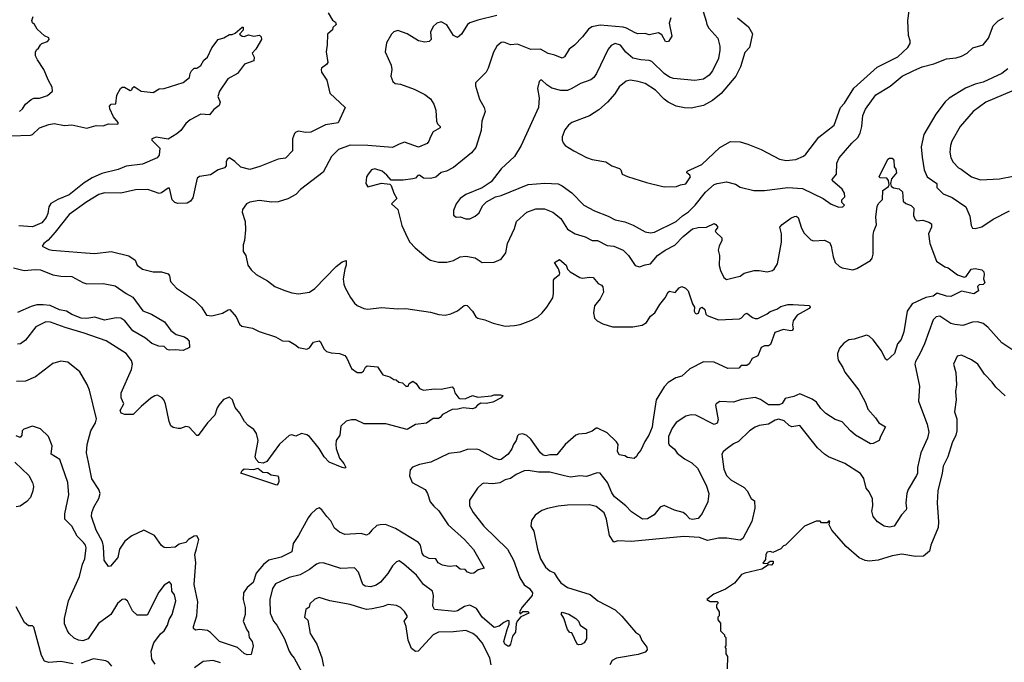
# Model space of a CAD drawing. Extents: x 1678431 to 1860718, y 384618 to 522882.
# Tile 319 of 473: x 1777061 to 1784310, y 492573 to 497301. Entities that reach past the tile are written whole.
import ezdxf

# ---------------------------------------------------------------- set-up
doc = ezdxf.new("R2010")
doc.units = 0

msp = doc.modelspace()

# ---------------------------------------------------------------- linework, layer by layer
at = {"layer": '0CON10XD'}
for points in [[(1782045, 497521.2), (1782115, 497290), (1782119.4, 497265), (1782135, 497239.2), (1782200.8, 497165), (1782215.5, 497105.5), (1782216.5, 497076.5), (1782204.7, 497015.3), (1782162.1, 496925), (1782136.5, 496893.5), (1782095, 496862.7), (1782032.4, 496852.4), (1781875, 496866.9), (1781845, 496876.7), (1781805, 496903.6), (1781715, 496992.9), (1781695, 497001.2), (1781635, 497005.4), (1781575, 497018.8), (1781522.4, 497062.4), (1781485, 497113.1), (1781445, 497125.5), (1781415, 497111.9), (1781392.9, 497085), (1781306.9, 496905), (1781287.1, 496875), (1781265, 496859.4), (1781188.6, 496831.4), (1781125, 496794.4), (1781095, 496780), (1781045, 496778.5), (1780977.8, 496797.8), (1780941.5, 496821.5), (1780905, 496856), (1780895, 496856.2), (1780885, 496846.7), (1780872.9, 496795), (1780885.8, 496725), (1780880.8, 496655), (1780751.9, 496375), (1780705, 496294.2), (1780605.8, 496204.2), (1780532.5, 496107.5), (1780467.1, 496062.9), (1780345, 496013.8), (1780303.8, 495985), (1780273.8, 495945), (1780253.9, 495896.1), (1780255, 495862.5), (1780275, 495847.5), (1780305, 495850), (1780345, 495836.7), (1780375, 495836.2), (1780413.3, 495855), (1780445, 495880), (1780469.1, 495930.9), (1780498.6, 495961.4), (1780562.9, 495997.1), (1780605, 496008), (1780805, 496087.8), (1780927.8, 496097.8), (1781025, 496091.8), (1781055, 496079.4), (1781125, 496025.7), (1781215, 495935.6), (1781293.6, 495893.6), (1781394.6, 495854.6), (1781445, 495828.6), (1781515, 495813.3), (1781578.6, 495788.6), (1781665, 495739.2), (1781705, 495732.9), (1781735, 495738.5), (1781895, 495815.7), (1781941.4, 495858.6), (1781985, 495887.9), (1782033.8, 495936.2), (1782109.2, 496030.8), (1782175, 496087.1), (1782195, 496096.2), (1782265, 496108.6), (1782329.7, 496089.7), (1782365, 496068.6), (1782465, 496044), (1782545, 496043.3), (1782715, 496066.2), (1782825, 496059.6), (1782976.7, 495985), (1783035, 495943.3), (1783091.7, 495921.7), (1783120, 495925), (1783132.5, 495935), (1783112.5, 495955), (1783113.3, 495975), (1783135, 495997.5), (1783132.5, 496025), (1783115.6, 496055), (1783044, 496115), (1783042.5, 496125), (1783075.5, 496165), (1783077.5, 496245), (1783095.3, 496284.7), (1783188, 496392), (1783231.5, 496435), (1783249.1, 496465), (1783261.8, 496515), (1783268.7, 496595), (1783287.1, 496642.9), (1783365, 496747.3), (1783469.2, 496810.9), (1783557.1, 496885), (1783642.8, 496927.3), (1783705.8, 496954.2), (1783791.2, 496975), (1783885, 497013.3), (1783955, 497020.5), (1783995, 497032.5), (1784035.4, 497054.6), (1784077, 497093), (1784154.6, 497115.4), (1784194.5, 497165), (1784228.9, 497255), (1784265, 497291.1), (1784304.7, 497315.3)], [(1779331.7, 497351.7), (1779365, 497297.5), (1779385, 497282.5), (1779390, 497265), (1779367.5, 497242.5), (1779363.3, 497225), (1779326.2, 497195), (1779325.8, 497115), (1779317.1, 497065), (1779328.6, 496985), (1779320, 496970), (1779283.3, 496945), (1779280, 496935), (1779283.3, 496915), (1779322.5, 496855), (1779345, 496761.2), (1779457.9, 496655), (1779405, 496541.5), (1779312.6, 496527.4), (1779205, 496472.7), (1779165, 496470), (1779115, 496480.8), (1779095, 496474), (1779085, 496463.8), (1779070, 496425), (1779070, 496335), (1779019.2, 496280.8), (1778964.5, 496275.5), (1778829.7, 496220.3), (1778755, 496199.5), (1778690, 496215), (1778645, 496257.5), (1778605, 496283.8), (1778588.8, 496271.2), (1778582, 496255), (1778581.2, 496225), (1778568.3, 496211.7), (1778523.3, 496195), (1778465, 496158.6), (1778385, 496148.1), (1778367.5, 496135), (1778335, 495988.8), (1778317.5, 495965), (1778295, 495951.9), (1778225, 495948), (1778203.3, 495955), (1778183.3, 495975), (1778165, 496060), (1778155, 496060), (1778105, 496027.5), (1778087.1, 496022.9), (1778005, 496051.1), (1777915, 496048.1), (1777805, 496024.7), (1777685, 496026.2), (1777645, 496014.5), (1777555, 495960.5), (1777425, 495868.1), (1777323.3, 495736.7), (1777270.5, 495679.5), (1777238.8, 495655), (1777227.5, 495635), (1777275, 495610.8), (1777300, 495605), (1777545, 495584.2), (1777615, 495581.4), (1777735, 495595.8), (1777865, 495563.8), (1777911.7, 495531.7), (1777926.7, 495495), (1777964.5, 495464.5), (1778045, 495446.2), (1778105.9, 495445.9), (1778155, 495430), (1778164, 495415), (1778172.5, 495375), (1778215, 495324.5), (1778348, 495238), (1778400, 495185), (1778435.8, 495125.8), (1778475, 495122), (1778555, 495141.4), (1778595, 495165.8), (1778607.3, 495167.3), (1778655, 495113.8), (1778680.6, 495060.6), (1778696, 495045), (1778775, 495030), (1778825, 495006.2), (1778945, 494968.1), (1778995, 494938.9), (1779045, 494935.5), (1779095, 494905.8), (1779115, 494889.2), (1779175, 494875.8), (1779194.2, 494885.8), (1779225, 494928.8), (1779265, 494938.8), (1779275, 494930), (1779299.1, 494879.1), (1779319.1, 494859.1), (1779355, 494848.6), (1779415, 494845.6), (1779455, 494830), (1779470.4, 494810.4), (1779504.3, 494735), (1779545, 494706), (1779577.5, 494705), (1779592.5, 494715), (1779606.7, 494745), (1779620, 494755), (1779695, 494746.7), (1779735, 494687.5), (1779785, 494672.5), (1779815, 494652.5), (1779831.7, 494651.7), (1779853.3, 494633.3), (1779878.3, 494628.3), (1779905, 494603.3), (1779920, 494605), (1779927.5, 494625), (1779955, 494640), (1779981.2, 494625), (1780005, 494586), (1780033.9, 494576.1), (1780115, 494585.6), (1780165, 494581.1), (1780245, 494600), (1780256.2, 494585), (1780264.2, 494555), (1780295, 494515.8), (1780305, 494511.9), (1780345, 494514.3), (1780395, 494535.8), (1780435, 494522.9), (1780535.7, 494534.3)], [(1780575, 497330.5), (1780435, 497296.7), (1780375, 497277.5), (1780358.8, 497265), (1780313.8, 497195), (1780285, 497170), (1780255, 497183.8), (1780205, 497262), (1780165, 497284), (1780133.3, 497275), (1780105, 497250), (1780085, 497210), (1780090.8, 497155), (1780075, 497140), (1780045, 497135.7), (1779996.7, 497145), (1779915, 497196), (1779845, 497220), (1779815, 497210.8), (1779798, 497195), (1779760.7, 497129.3), (1779752.9, 497065), (1779796.7, 496965), (1779800, 496935), (1779792.5, 496885), (1779808, 496845), (1779825, 496831.9), (1779865.3, 496825.3), (1779965, 496790.5), (1780045, 496751.2), (1780085, 496717.5), (1780109.5, 496679.5), (1780123.8, 496635), (1780128.8, 496555), (1780136.2, 496535), (1780157.5, 496515), (1780157.5, 496505), (1780104.3, 496475.7), (1780085, 496440), (1780073.9, 496406.1), (1780061.2, 496388.8), (1779997, 496363), (1779895, 496398.6), (1779855, 496385.7), (1779805, 496359.4), (1779625, 496376.2), (1779495, 496377.1), (1779408, 496345), (1779355.8, 496295), (1779295, 496178.8), (1779127.6, 496052.4), (1779094.4, 496015.6), (1779036.4, 495983.6), (1778965, 495960.6), (1778917.3, 495957.3), (1778825, 495970), (1778755, 495958.6), (1778732, 495945), (1778702.5, 495905), (1778698, 495885), (1778721.2, 495815), (1778724, 495755), (1778716.1, 495676.1), (1778707.5, 495645), (1778706, 495595), (1778725.8, 495565), (1778742, 495495), (1778765, 495460), (1778803.3, 495425), (1778885, 495380), (1778938.8, 495338.8), (1779005, 495310.8), (1779065, 495290.8), (1779113, 495283), (1779195, 495296), (1779235, 495323.8), (1779390, 495485), (1779435, 495519.2), (1779465, 495530), (1779465.6, 495495), (1779454.5, 495465.5), (1779442.5, 495395), (1779448, 495355), (1779457.3, 495327.3), (1779497.3, 495257.3), (1779526.2, 495215), (1779545, 495198.8), (1779595, 495176.7), (1779625, 495171.2), (1779725, 495182), (1779845, 495174), (1779903.9, 495176.1), (1780085, 495150), (1780147.5, 495132.5), (1780193, 495127), (1780235, 495136.2), (1780285, 495158.8), (1780332.7, 495197.3), (1780345, 495200), (1780355, 495196.7), (1780395.9, 495155.9), (1780420, 495115), (1780433.9, 495103.9), (1780485, 495093.3), (1780547, 495067), (1780635, 495046.7), (1780705, 495050), (1780745, 495057.5), (1780825, 495086.7), (1780875, 495113.3), (1780906.7, 495145), (1780941.2, 495185), (1780986.2, 495255), (1780992, 495285), (1780992, 495385), (1781000.3, 495399.7), (1781034, 495425), (1781036.9, 495435), (1781026.9, 495466.9), (1780997.5, 495515), (1781035, 495536.7), (1781083.8, 495495), (1781094.3, 495464.3), (1781113.3, 495445), (1781185, 495404), (1781205, 495398.8), (1781257.3, 495407.3), (1781283.8, 495403.8), (1781320.5, 495360.5), (1781345, 495346.7), (1781353.3, 495335), (1781359.2, 495295), (1781335, 495247.5), (1781293.3, 495195), (1781286, 495145), (1781293.3, 495105), (1781312.5, 495085), (1781355, 495063.3), (1781425, 495040), (1781575, 495041.4), (1781645, 495054.2), (1781676.6, 495073.4), (1781705, 495120), (1781736.7, 495145), (1781774.4, 495205.6), (1781814.3, 495255), (1781835, 495296.2), (1781845, 495303.8), (1781885.8, 495294.2), (1781915, 495326.7), (1781935, 495338), (1781962.5, 495325), (1781982.5, 495305), (1782015, 495210), (1782030, 495185), (1782027.5, 495155), (1782035, 495142.5), (1782045, 495137.5), (1782059.3, 495140.7), (1782071.7, 495178.3), (1782085, 495186.7), (1782105, 495167.5), (1782113.3, 495135), (1782123.3, 495125), (1782205, 495092.9), (1782359.3, 495100.7), (1782375, 495106.7), (1782400, 495135), (1782415, 495142), (1782455, 495109.4), (1782475, 495101.4), (1782495, 495102.9), (1782564.6, 495135.4), (1782585, 495154.2), (1782635, 495172), (1782665, 495191.2), (1782715, 495206), (1782755, 495205.5), (1782875, 495197.5), (1782880, 495185), (1782872.5, 495175), (1782785, 495127.5), (1782756, 495085), (1782750, 495055), (1782756.2, 495025), (1782747.5, 495015), (1782735, 495011.2), (1782685, 495020.6), (1782620.3, 494999.7), (1782589.1, 494910.9), (1782575, 494900.8), (1782545, 494901.2), (1782520.3, 494889.7), (1782495, 494826.7), (1782453, 494807), (1782430.5, 494769.5), (1782415, 494756.7), (1782373, 494757), (1782355, 494737.5), (1782275, 494733.8), (1782175, 494780.6), (1782095.7, 494784.3), (1781995, 494732), (1781935, 494678.8), (1781892.5, 494665), (1781835, 494631.2), (1781805, 494600), (1781745.8, 494505), (1781721.9, 494345), (1781717, 494303), (1781693.1, 494245), (1781662.8, 494197.2), (1781635, 494132.5), (1781610, 494105), (1781605, 494090), (1781585, 494072.5), (1781535, 494080), (1781515, 494092.5), (1781475, 494100), (1781461.2, 494125), (1781466.7, 494175), (1781453.8, 494195), (1781385, 494260), (1781315, 494296.2), (1781305, 494296.2), (1781276.5, 494273.5), (1781230, 494255), (1781175, 494251.4), (1781155.6, 494244.4), (1781075.8, 494174.2), (1781015, 494099.2), (1780965, 494099.4), (1780935, 494090.6), (1780915, 494097.5), (1780895, 494114.2), (1780824.2, 494215), (1780795, 494241.4), (1780765, 494252.5), (1780735, 494248), (1780725, 494240), (1780715.7, 494205), (1780695.7, 494175), (1780685, 494144), (1780656.1, 494103.9), (1780605, 494064.3), (1780592.2, 494062.2), (1780555, 494075.8), (1780445, 494136)], [(1782345.4, 497315.4), (1782427.8, 497247.8), (1782456.3, 497196.3), (1782434.3, 497095.7), (1782400.8, 497059.2), (1782366.8, 496953.2), (1782334.5, 496885), (1782225, 496756.7), (1782162.7, 496707.3), (1782095, 496668.8), (1782005, 496650.4), (1781955, 496651.5), (1781895, 496664.6), (1781835, 496694.6), (1781805, 496717.1), (1781742.3, 496782.3), (1781665, 496831.4), (1781615, 496846.9), (1781555, 496855.7), (1781525, 496849.2), (1781475, 496807.5), (1781441.9, 496755), (1781388.1, 496695), (1781325, 496638.1), (1781255, 496594.3), (1781125.6, 496544.4), (1781102, 496525), (1781075, 496490), (1781055, 496440), (1781054.4, 496415), (1781061.4, 496395), (1781076.2, 496375), (1781141.2, 496335), (1781235, 496286), (1781275, 496272), (1781377.5, 496255), (1781420, 496225), (1781476.7, 496205), (1781486.7, 496195), (1781497.5, 496165), (1781535, 496148), (1781675, 496102), (1781805, 496071.2), (1781896.1, 496073.9), (1781925, 496086.2), (1781965, 496092), (1781998.9, 496145), (1781995, 496156), (1781973.3, 496175), (1781976.2, 496185), (1782083.1, 496235), (1782215, 496359.2), (1782295, 496404), (1782365, 496402), (1782422.5, 496385), (1782520, 496345), (1782655, 496275.6), (1782705, 496264.5), (1782775, 496271.1), (1782832.4, 496297.6), (1782848.7, 496311.3), (1782943.4, 496436.6), (1783057.5, 496525), (1783104, 496655), (1783132.3, 496687.7), (1783202.3, 496797.7), (1783375, 496950.5), (1783525, 497026.7), (1783599.4, 497095), (1783615.8, 497125), (1783618, 497145), (1783604.2, 497185), (1783598.8, 497295), (1783610, 497365)], [(1777058.8, 496625), (1777081.4, 496645), (1777105, 496680), (1777145.3, 496714.7), (1777165, 496722.5), (1777206.8, 496723.2), (1777265, 496744), (1777303.3, 496775), (1777300, 496805), (1777272.9, 496852.9), (1777239.5, 496935), (1777191.5, 497005), (1777178.1, 497035), (1777178, 497062), (1777185, 497080), (1777199.3, 497090.7), (1777213.6, 497116.4), (1777223.8, 497126.2), (1777265, 497140), (1777277.5, 497155), (1777275, 497167.5), (1777245, 497182.5), (1777190.5, 497230.5), (1777170, 497265), (1777156.4, 497276.4), (1777151.2, 497295), (1777160, 497325)], [(1781855.8, 497314.2), (1781842, 497275), (1781861.7, 497178.3), (1781838.8, 497141.2), (1781825, 497136.7), (1781815, 497141.2), (1781788.7, 497188.7), (1781765, 497204.5), (1781695, 497190), (1781665, 497198.8), (1781612.5, 497197.5), (1781593.1, 497203.1), (1781528.1, 497238.1), (1781504.7, 497244.7), (1781335, 497259.3), (1781272.8, 497247.2), (1781249.5, 497230.5), (1781205.5, 497174.5), (1781145, 497114.2), (1781105.8, 497085), (1781072.4, 497027.6), (1781055, 497017.1), (1781000.9, 497040.9), (1780951.2, 497051.2), (1780895, 497084.5), (1780825, 497082.2), (1780725, 497119.6), (1780675, 497115.5), (1780625, 497135.6), (1780606, 497134), (1780574.4, 497105.6), (1780548.7, 497061.3), (1780511.2, 496945), (1780495.9, 496914.1), (1780417.5, 496835), (1780417.5, 496815), (1780445.4, 496715.4), (1780480.8, 496655), (1780488.1, 496625), (1780463.8, 496555), (1780459.6, 496485), (1780419.1, 496360.9), (1780387.7, 496322.3), (1780255, 496212.5), (1780203.3, 496186.7), (1780165, 496175.6), (1780125, 496142.5), (1780085, 496131.8), (1780035, 496133.5), (1780005, 496157.2), (1779992.9, 496155), (1779974.4, 496135.6), (1779955, 496128.6), (1779885, 496119.4), (1779795, 496120), (1779765, 496156.2), (1779730, 496185), (1779675, 496204.2), (1779651.2, 496195), (1779625.9, 496164.1), (1779613.8, 496145), (1779608.8, 496095), (1779625, 496071.2), (1779725, 496096.7), (1779785, 496090), (1779795, 496080), (1779814.4, 496024.4), (1779836.7, 495985), (1779797.5, 495945), (1779844.3, 495905), (1779875, 495787.5), (1779916, 495695), (1779934, 495665), (1779972.4, 495622.4), (1780065, 495544.2), (1780085, 495532.5), (1780145, 495515.8), (1780205, 495516.9), (1780255, 495528.6), (1780304.8, 495555.2), (1780345, 495560), (1780415, 495549.5), (1780465, 495513.3), (1780555, 495515.6), (1780605, 495538.6), (1780640.6, 495585), (1780653.1, 495655), (1780705, 495763.8), (1780719.5, 495815), (1780795.7, 495884.3), (1780860.8, 495909.2), (1780925, 495908.2), (1780986.7, 495885), (1781045, 495837.1), (1781095, 495760), (1781151.2, 495725), (1781225, 495702.3), (1781275, 495677.3), (1781315.9, 495675.9), (1781385, 495639.4), (1781435, 495634.3), (1781503.3, 495605), (1781542.5, 495565), (1781592, 495492), (1781625, 495481.9), (1781665, 495497.5), (1781705.3, 495504.7), (1781756, 495565), (1781812, 495605), (1781885, 495641.8), (1781945, 495706.2), (1782015, 495763.1), (1782055, 495772.9), (1782117.5, 495775), (1782175, 495800), (1782186.7, 495795), (1782200, 495775), (1782182.3, 495747.7), (1782185, 495737.5), (1782231.2, 495695), (1782230.8, 495675), (1782210.8, 495635), (1782204.3, 495605), (1782212.5, 495565), (1782211.7, 495491.7), (1782220.8, 495455), (1782246.2, 495405), (1782265, 495388), (1782334.4, 495405.6), (1782365, 495414.5), (1782393.9, 495436.1), (1782467.5, 495455), (1782505.4, 495455.4), (1782565, 495444.5), (1782603.3, 495455), (1782615, 495466), (1782640.5, 495505), (1782669.7, 495665), (1782669.3, 495725), (1782657.5, 495775), (1782674.3, 495795), (1782738.8, 495841.2), (1782765, 495853.3), (1782777.5, 495855), (1782792.5, 495845), (1782813.6, 495775), (1782833.1, 495733.1), (1782885, 495681.4), (1782905, 495674.3), (1782985, 495678.1), (1783025, 495658.6), (1783036.4, 495635), (1783050, 495555), (1783064.4, 495515), (1783095.5, 495485.5), (1783115, 495475.7), (1783195, 495459.4), (1783225, 495468.9), (1783325, 495528), (1783338.1, 495545), (1783345.5, 495575), (1783344.6, 495715), (1783348.9, 495745), (1783367.8, 495792.2), (1783363.1, 495846.9), (1783375, 495928.8), (1783385, 495952), (1783412.5, 495977.5), (1783416.7, 496045), (1783456.2, 496073.8), (1783463.3, 496086.7), (1783457.8, 496117.8), (1783445.6, 496135.6), (1783396.7, 496136.7), (1783387.5, 496145), (1783452.5, 496275), (1783465, 496282.5), (1783485, 496282.5), (1783496.2, 496266.2), (1783498.3, 496218.3), (1783511.7, 496201.7), (1783516.7, 496175), (1783480.4, 496129.6), (1783472.5, 496095), (1783478.1, 496075), (1783493.9, 496063.9), (1783535.3, 496055.3), (1783559.2, 496035), (1783565.8, 495965.8), (1783585, 495948), (1783625, 495934.3), (1783642.9, 495915), (1783640.7, 495860.7), (1783650, 495835), (1783665, 495820), (1783710, 495825), (1783755, 495811.2), (1783775, 495797.5), (1783774.2, 495775), (1783751.1, 495725), (1783761.8, 495655), (1783810.6, 495525), (1783873.2, 495483.2), (1783896.2, 495475), (1783965, 495423.3), (1784015, 495406), (1784029.4, 495410.6), (1784065, 495466.2), (1784095, 495471.2), (1784145, 495461.2), (1784158, 495445), (1784162, 495425), (1784157.5, 495395), (1784166.7, 495365), (1784155, 495352.5), (1784125, 495350), (1784111.7, 495338.3), (1784118.8, 495305), (1784085, 495282.5), (1783995, 495304.4), (1783915, 495263.6), (1783885, 495266.2), (1783815, 495288.8), (1783785, 495266.6), (1783732.1, 495257.9), (1783630.6, 495209.4), (1783594.6, 495155), (1783571.1, 495005), (1783551.2, 494948.8), (1783524.4, 494915), (1783501.1, 494845), (1783446.7, 494795), (1783435, 494803.8), (1783405.3, 494865.3), (1783345, 494944.4), (1783315, 494972.5), (1783295, 494978.5), (1783205, 494951.2), (1783165, 494945.5), (1783128.2, 494921.8), (1783096.4, 494883.6), (1783081.4, 494845), (1783081.2, 494828.8), (1783086, 494795), (1783121.3, 494741.3), (1783135, 494706.2), (1783239.5, 494575), (1783287.5, 494485), (1783304.5, 494434.5), (1783361.7, 494371.7), (1783385.8, 494335.8), (1783436.2, 494305), (1783397.5, 494235), (1783387.5, 494205), (1783345, 494183.3), (1783325, 494181.2), (1783215, 494244.5), (1783176.7, 494275), (1783115, 494343.1), (1783065, 494358.8), (1782995, 494403.6), (1782959.1, 494439.1), (1782926.7, 494486.7), (1782895, 494509.5), (1782805, 494548.5), (1782760.9, 494529.1), (1782697.3, 494512.7), (1782673.8, 494476.2), (1782653.2, 494466.8), (1782575, 494466.5), (1782515, 494507.1), (1782475, 494521.8), (1782375, 494506.4), (1782315, 494486.1), (1782215, 494492.5), (1782188.8, 494475), (1782184.2, 494465), (1782203, 494357), (1782195, 494332), (1782175, 494321.1), (1782039.8, 494389.8), (1782005, 494394.4), (1781965, 494384.3), (1781895, 494336.7), (1781865, 494295.6), (1781837.9, 494235), (1781836.7, 494185), (1781842.2, 494172.2), (1781881.2, 494141.2), (1781902.4, 494112.4), (1781955, 494070), (1782009.1, 494039.1), (1782050.7, 494000.7), (1782114.6, 493875), (1782134.7, 493814.7), (1782127.5, 493752.5), (1782085, 493668.2), (1782055, 493629.6), (1782015, 493623.4), (1781995, 493627.9), (1781968.6, 493658.6), (1781945, 493674.7), (1781882.8, 493692.8), (1781805, 493726.5), (1781776.7, 493713.3), (1781732.6, 493657.4), (1781682.1, 493627.9), (1781646.4, 493626.4), (1781565, 493679.1), (1781523.8, 493725), (1781440.8, 493790.8), (1781419.7, 493819.7), (1781388.8, 493895), (1781333.8, 493965), (1781312.2, 493967.8), (1781235, 493939.4), (1781185, 493944.4), (1781115.4, 493934.6), (1781072.5, 493945), (1780965, 493971.2), (1780881.1, 493971.1), (1780805, 493984.5), (1780775, 493982.5), (1780715, 493953.5), (1780674.6, 493925.4), (1780635, 493914.6), (1780595, 493892.7), (1780545, 493886.2), (1780478.8, 493891.2), (1780465, 493885.8), (1780431.2, 493855), (1780373.8, 493765), (1780371.9, 493725), (1780398.6, 493675), (1780478.1, 493575), (1780652.9, 493405), (1780695.5, 493325), (1780742.3, 493195), (1780775, 493143.1), (1780815, 493115.5), (1780835.5, 493085), (1780835, 493063.8), (1780761.1, 492978.9)], [(1776995, 496446), (1777139.8, 496450.2), (1777155, 496457.1), (1777206.7, 496505), (1777275, 496530.6), (1777315, 496537.1), (1777391.7, 496521.7), (1777445, 496526.7), (1777555, 496503.5), (1777625, 496521.6), (1777675, 496520.5), (1777715, 496533.6), (1777779.2, 496530.8), (1777786.7, 496535), (1777786.7, 496545), (1777752.5, 496585), (1777724.5, 496644.5), (1777722, 496665), (1777735, 496680), (1777768.3, 496681.7), (1777776.7, 496745), (1777803.8, 496795), (1777815, 496803.8), (1777833.9, 496803.9), (1777875, 496780), (1777886.4, 496783.6), (1777891.7, 496798.3), (1777905, 496808.8), (1777955, 496775.7), (1778045, 496766.2), (1778088.3, 496791.7), (1778125, 496794.3), (1778265, 496839.4), (1778312.5, 496875), (1778315.8, 496905), (1778325, 496923.3), (1778345, 496943.8), (1778365, 496943.8), (1778395, 496964), (1778417.6, 497002.4), (1778444, 497026), (1778475, 497093.3), (1778523.3, 497155), (1778565, 497167.5), (1778605, 497192.5), (1778625, 497192.5), (1778648.3, 497201.7), (1778700, 497245), (1778706.7, 497245), (1778707, 497223), (1778680, 497195), (1778699.3, 497179.3), (1778715, 497176.7), (1778745, 497190), (1778785, 497180), (1778826.1, 497186.1), (1778840, 497175), (1778842.5, 497155), (1778800, 497085), (1778773.3, 497055), (1778788, 497025), (1778785, 496997.5), (1778715.8, 496974.2), (1778665.5, 496904.5), (1778593.3, 496865), (1778533.1, 496775), (1778519.2, 496735), (1778537, 496693), (1778529.5, 496670.5), (1778490.5, 496639.5), (1778458.6, 496601.4), (1778395, 496605.8), (1778317.1, 496565), (1778283.8, 496536.2), (1778246.4, 496485), (1778218.8, 496461.2)], [(1784335, 496939.6), (1784292.7, 496905), (1784155, 496840.3), (1784094.7, 496825.3), (1784023.3, 496796.7), (1783905, 496722.7), (1783874.2, 496695.8), (1783805.6, 496605), (1783718.5, 496455), (1783696.7, 496365), (1783705, 496290), (1783719.4, 496195), (1783741.5, 496145), (1783812.5, 496095), (1783814.2, 496065), (1783858.8, 496018.8), (1783925, 495991.4), (1784025.7, 495925), (1784056.9, 495855), (1784065.8, 495785.8), (1784075, 495766.7), (1784095, 495764), (1784145, 495777.5), (1784226.6, 495833.4), (1784347.5, 495895)], [(1784366.1, 496773.9), (1784175, 496693.1), (1784081.4, 496625), (1783984.3, 496515), (1783923.1, 496406.9), (1783913.1, 496375), (1783910, 496325), (1783915.5, 496285.5), (1783932.8, 496252.8), (1783971.4, 496211.4), (1783991.5, 496201.5), (1784068.8, 496145), (1784135, 496122.4), (1784275, 496128.9), (1784375, 496150)], [(1778218.8, 496461.2), (1778155, 496422.7), (1778065, 496436.9), (1778033.3, 496425), (1778033.3, 496415), (1778092, 496355), (1778087.1, 496305), (1778073.3, 496285), (1777965, 496237.6), (1777846.2, 496223.8), (1777785, 496197.5), (1777665, 496168), (1777595, 496136.1), (1777535, 496100.4), (1777425, 496013.2), (1777341.6, 495978.4), (1777291.7, 495948.2), (1777276.9, 495925), (1777268.9, 495875), (1777256.9, 495845), (1777225, 495807.3), (1777155, 495777.5), (1777055, 495784.5)], [(1777015, 495475.7), (1777095, 495455.7), (1777175, 495462.7), (1777215, 495459.8), (1777305, 495423.2), (1777365, 495412.8), (1777445, 495410.7), (1777525, 495366.1), (1777555, 495356.1), (1777675, 495358.8), (1777765, 495341.8), (1777845, 495286.2), (1777895, 495259.5), (1777915, 495232.9), (1777968.6, 495158.6), (1778031.2, 495135), (1778127.6, 495077.6), (1778174.1, 495014.1), (1778214.2, 494984.2), (1778275, 494968), (1778292.5, 494955), (1778310, 494935), (1778311.7, 494888.3), (1778265, 494866.7), (1778205, 494872.5), (1778165, 494868.8), (1778147.5, 494875), (1778126, 494896), (1778085, 494898), (1778035, 494919.1), (1777987.9, 494957.9), (1777895, 495010.8), (1777835.2, 495085.2), (1777805, 495104.1), (1777772.1, 495107.9), (1777685, 495090), (1777615, 495111.1), (1777555, 495102.5), (1777515, 495104.7), (1777445, 495130.5), (1777405, 495156.1), (1777355, 495166.9), (1777285, 495196.8), (1777235, 495203.3), (1777187, 495203), (1777145, 495191.2), (1777044.5, 495145.5)], [(1784365, 494874.4), (1784292.7, 494922.7), (1784187.4, 495037.4), (1784154.2, 495065), (1784115, 495077.9), (1784075.4, 495074.6), (1784005, 495050.9), (1783945, 495057.1), (1783915, 495066.5), (1783835, 495119.4), (1783808.8, 495115), (1783787.3, 495092.7), (1783722.2, 494915), (1783688.9, 494841.1), (1783655.7, 494785), (1783651.9, 494765), (1783685.8, 494605), (1783679.2, 494495), (1783743.1, 494325), (1783754.3, 494265), (1783745, 494221.2), (1783696.4, 494115), (1783669.6, 494005), (1783670.4, 493965), (1783664, 493946), (1783601.9, 493845), (1783591.9, 493815), (1783584.4, 493745), (1783590.6, 493705), (1783586.9, 493695), (1783553.3, 493656.7), (1783500, 493575), (1783465, 493567.8), (1783424.6, 493574.6), (1783375.4, 493605.4), (1783345.6, 493645), (1783334.5, 493685), (1783341.1, 493725), (1783339.5, 493775), (1783316.1, 493826.1), (1783292.9, 493855), (1783275.5, 493925.5), (1783251.2, 493961.2), (1783135, 494036), (1783015, 494085.6), (1782985, 494103.6), (1782935, 494150), (1782805, 494315.3), (1782745, 494304.6), (1782725, 494314.7), (1782688.8, 494348.8), (1782650.6, 494360.6), (1782622.7, 494355), (1782575, 494324), (1782505, 494314.5), (1782476.3, 494303.7), (1782434.7, 494275.3), (1782351.9, 494198.1), (1782315, 494181.1), (1782260.7, 494139.3), (1782239.4, 494120.6), (1782231.4, 494105), (1782245, 493992.5), (1782265, 493946), (1782295.5, 493915.5), (1782395, 493859.2), (1782417.1, 493835), (1782447, 493777), (1782471.5, 493761.5), (1782473.5, 493706.5), (1782450.3, 493609.7), (1782385, 493482.5), (1782365, 493472.1), (1782266.1, 493486.1), (1782205, 493487.1), (1782125, 493470), (1782065, 493490), (1781951.4, 493498.6), (1781565, 493460.4), (1781465, 493467.5), (1781435, 493456.7), (1781404.5, 493505), (1781381.4, 493625), (1781365, 493672.5), (1781305, 493719.4), (1781255, 493731.1), (1781095, 493730), (1781025, 493722.5), (1780947.5, 493705), (1780905, 493690), (1780855, 493656.2), (1780830, 493615), (1780824, 493575), (1780847, 493537), (1780872.9, 493405), (1780895.7, 493335), (1780933.2, 493273.2), (1780965, 493245.7), (1780995, 493231.2), (1781018, 493195), (1781045, 493157.5), (1781095, 493123.3), (1781261.2, 493071.2), (1781316.7, 493025), (1781445, 492958.6), (1781495, 492912.5), (1781593.8, 492793.8), (1781625, 492774.3), (1781642.2, 492732.2), (1781678.8, 492685), (1781681.2, 492665), (1781665, 492646.2), (1781615, 492629.2), (1781455, 492604.2), (1781423.4, 492586.6), (1781405.8, 492555)], [(1780535.7, 494534.3), (1780555, 494541.2), (1780600.7, 494540.7), (1780617.5, 494535), (1780605, 494517.5), (1780545, 494487.5), (1780495.9, 494475.9), (1780455, 494478.6), (1780431.2, 494465), (1780413.3, 494445), (1780395, 494438.6), (1780325.5, 494444.5), (1780285.8, 494434.2), (1780245, 494432), (1780173.4, 494396.6), (1780157, 494373), (1780145, 494366.2), (1780105, 494366), (1780055, 494333.3), (1779975, 494323.3), (1779915, 494285.7), (1779757.3, 494327.3), (1779596.5, 494326.5), (1779535, 494355.7), (1779505, 494355.7), (1779464.2, 494345.8), (1779425, 494310), (1779419.2, 494245), (1779390.8, 494205), (1779388.6, 494175), (1779390, 494145), (1779414.4, 494075), (1779447.1, 494035), (1779462.5, 494005), (1779455, 494000), (1779435, 494006), (1779338.6, 494045), (1779301.8, 494085), (1779265.6, 494145.6), (1779195, 494233.8), (1779175, 494246.2), (1779135, 494256.7), (1779095, 494236.7), (1779065, 494246.2), (1779045, 494242), (1778975, 494177.1), (1778881.1, 494048.9), (1778852.5, 494037.5), (1778822.2, 494042.2), (1778802, 494065), (1778794.7, 494085), (1778815.8, 494205), (1778805.2, 494255.2), (1778785, 494284.5), (1778743.6, 494315), (1778716.2, 494345), (1778681.9, 494405), (1778648, 494448), (1778627.5, 494505), (1778605, 494523.8), (1778562.7, 494507.3), (1778526.2, 494465), (1778514.5, 494445.5), (1778498.9, 494391.1), (1778444.5, 494335.5), (1778375, 494242.5), (1778365, 494242.5), (1778308.3, 494301.7), (1778285, 494307.5), (1778245, 494292), (1778228.3, 494291.7), (1778190.5, 494300.5), (1778175, 494313.3), (1778160.8, 494345), (1778134.2, 494474.2), (1778122.7, 494502.7), (1778109.1, 494519.1), (1778075, 494537.5), (1778055, 494533.1), (1778025.8, 494515), (1777954.6, 494455.4), (1777896.7, 494395), (1777835, 494395.4), (1777807.1, 494405), (1777801.8, 494425), (1777827.1, 494475), (1777808.3, 494518.3), (1777807.5, 494555), (1777885, 494726.2), (1777892.9, 494765), (1777884.1, 494794.1), (1777845, 494843.8), (1777698.2, 494938.2), (1777537.1, 494995), (1777395, 495036.4), (1777288.8, 495075), (1777253.5, 495076.5), (1777180.1, 495039.9), (1777105, 494943.3), (1777066.7, 494915), (1777045, 494914.5)], [(1780445, 494136), (1780425, 494142), (1780355, 494139.2), (1780300.3, 494119.7), (1780221.7, 494108.3), (1780087.5, 494045), (1780005, 494028), (1779952.3, 494007.7), (1779935, 493990), (1779931.2, 493945), (1779950, 493895), (1780047.5, 493845), (1780064.4, 493815), (1780083.2, 493753.2), (1780110.3, 493720.3), (1780147.9, 493687.9), (1780215.7, 493585), (1780336.4, 493476.4), (1780402, 493402), (1780480, 493265), (1780436.4, 493253.6), (1780405, 493227.5), (1780385, 493226.2), (1780357.5, 493235), (1780340, 493255), (1780305, 493258.8), (1780275, 493282.5), (1780223.3, 493276.7), (1780175, 493287.5), (1780141.2, 493305), (1780123.9, 493333.9), (1780075, 493337.5), (1780036, 493355), (1780023.1, 493375), (1780013.1, 493435), (1779997.8, 493455), (1779827.8, 493557.8), (1779755, 493585.8), (1779715, 493584), (1779691.2, 493578.8), (1779653.3, 493545), (1779632.7, 493517.3), (1779615, 493508), (1779575, 493519.2), (1779455, 493512.5), (1779415, 493531.2), (1779378.8, 493558.8), (1779353, 493613), (1779321.2, 493645), (1779286, 493695), (1779265, 493708), (1779245, 493700), (1779205, 493663.8), (1779184.5, 493635.5), (1779114.2, 493505), (1779073.3, 493446.7), (1779065.5, 493384.5), (1778985, 493345.7), (1778895, 493323.1), (1778857.1, 493292.9), (1778802.1, 493227.9), (1778779.1, 493160.9), (1778735, 493123.3), (1778708.8, 493085), (1778705.7, 493035), (1778722, 492975), (1778722, 492925), (1778706.2, 492875), (1778732.3, 492812.3), (1778746.7, 492795), (1778751.2, 492755), (1778772, 492725), (1778780, 492695), (1778765, 492630), (1778735, 492628), (1778715, 492637.5), (1778665, 492681.9), (1778532, 492725), (1778465, 492792.9), (1778445, 492805.7), (1778385, 492814), (1778355, 492810), (1778341.9, 492821.9), (1778340.6, 492835), (1778366.2, 492913.8), (1778373.6, 493016.4), (1778345.9, 493145), (1778359.1, 493305), (1778351.5, 493365), (1778363.6, 493406.4), (1778380, 493475), (1778365, 493502.5), (1778345, 493500), (1778305, 493476.2), (1778285, 493454), (1778235, 493440.8), (1778205, 493418.8), (1778144.1, 493414.1), (1778125, 493418), (1778105, 493432.5), (1778052.5, 493505), (1777975, 493543.8), (1777886.3, 493503.7), (1777836.4, 493463.6), (1777797.1, 493405), (1777784.3, 493345), (1777729.5, 493280.5), (1777715, 493276.7), (1777683.1, 493325), (1777678.2, 493425), (1777670.1, 493460.1), (1777624.5, 493545), (1777590.5, 493645), (1777593.1, 493675), (1777606.2, 493713.8), (1777643.1, 493776.9), (1777653.3, 493815), (1777643.5, 493845), (1777592.8, 493922.8), (1777566.9, 494045), (1777553.5, 494115), (1777558.7, 494175), (1777584.4, 494275), (1777620, 494335), (1777625.6, 494365), (1777574.2, 494574.2), (1777556.8, 494616.8), (1777505, 494710), (1777415, 494780), (1777365, 494788.8), (1777305, 494772), (1777177, 494673), (1777105, 494641.1), (1777038, 494638)], [(1784315, 494533.8), (1784246.8, 494596.8), (1784220, 494635), (1784165, 494693.3), (1784115, 494766.7), (1784068.3, 494798.3), (1783995, 494832.5), (1783962.5, 494825), (1783936.7, 494765), (1783952, 494705), (1783957.5, 494615), (1783950.6, 494565), (1783955.8, 494505), (1783944.3, 494415), (1783960, 494365), (1783961.5, 494275), (1783953.8, 494245), (1783925, 494186.7), (1783894.1, 494084.1), (1783859.5, 494015), (1783853.1, 493965), (1783820, 493835), (1783814.5, 493745), (1783825.4, 493605.4), (1783823.3, 493565), (1783770, 493435), (1783759.7, 493390.3), (1783715, 493352.5), (1783655, 493350.6), (1783555, 493368.9), (1783484.4, 493355.6), (1783380, 493325), (1783315, 493318), (1783285, 493320.8), (1783240.9, 493340.9), (1783145.8, 493425.8), (1783040, 493545), (1783020, 493585), (1783025, 493610), (1783015, 493610), (1783005, 493600), (1782965, 493600), (1782955, 493610), (1782925, 493610), (1782840, 493575), (1782700, 493435), (1782685, 493430), (1782665, 493407.5), (1782605, 493380), (1782585, 493387.5), (1782565, 493382.5), (1782553.3, 493365), (1782551.7, 493328.3), (1782531.7, 493301.7), (1782565, 493300), (1782585, 493317.5), (1782607, 493317), (1782607, 493303), (1782595, 493287.5), (1782575, 493290), (1782525, 493257.5), (1782400.7, 493229.3), (1782375, 493217.5), (1782324.2, 493155.8), (1782258, 493112), (1782172.5, 493075), (1782120, 493035), (1782145, 493020), (1782195, 493020), (1782200, 493015), (1782200, 493005), (1782190, 492995), (1782190, 492975), (1782210, 492945), (1782210, 492915), (1782200, 492905), (1782200, 492885), (1782221.7, 492861.7), (1782220, 492805), (1782250, 492775), (1782250, 492765), (1782260, 492755), (1782260, 492695), (1782252.5, 492685), (1782260, 492675), (1782260, 492635), (1782272.5, 492615), (1782270, 492525)], [(1778059.2, 492559.2), (1778034.5, 492595), (1778029.6, 492655), (1778047.8, 492715), (1778098, 492782), (1778125, 492804), (1778148.9, 492845), (1778162.8, 492887.2), (1778184.3, 492925), (1778210.6, 493025), (1778200, 493070), (1778181.2, 493095), (1778179.2, 493145), (1778165, 493163.8), (1778125, 493141.2), (1778085, 493088), (1777999.7, 492920.3), (1777925, 492920), (1777891.2, 492951.2), (1777854.5, 493024.5), (1777835, 493037.1), (1777815, 493035.6), (1777781.1, 493005), (1777732.9, 492925), (1777642.6, 492857.4), (1777565.4, 492744.6), (1777525, 492730), (1777494.7, 492734.7), (1777461.1, 492751.1), (1777425.4, 492785.4), (1777413.5, 492805), (1777391.8, 492855), (1777390, 492895), (1777420.8, 493025), (1777500.8, 493205), (1777524.1, 493295.9), (1777541.9, 493335), (1777550, 493415), (1777545.3, 493435.3), (1777531.5, 493455), (1777485, 493500.5), (1777445, 493573.1), (1777394.4, 493625), (1777392.5, 493665), (1777422.5, 493805), (1777415.7, 493895.7), (1777356, 494065), (1777292.5, 494105), (1777299.2, 494165), (1777273.3, 494235), (1777215, 494290), (1777155, 494310), (1777091.7, 494288.3), (1777080, 494275), (1777076.7, 494245), (1777065, 494227.5), (1777035, 494239.2)], [(1777025.8, 494045), (1777127.6, 493947.6), (1777155.4, 493895.4), (1777161.8, 493865), (1777158.8, 493835), (1777141.5, 493785), (1777115, 493754.6), (1777065, 493722), (1777035, 493715.4)], [(1778955, 493876.7), (1778690, 493965), (1778699.1, 493985), (1778715, 493997.1), (1778785, 493991.7), (1778815, 494000.7), (1778852.1, 493972.1), (1778885, 493968.3), (1778913.1, 493953.1), (1778958.9, 493945), (1778965.6, 493935), (1778967.8, 493902.2), (1778965, 493887.5), (1778955, 493876.7)], [(1780761.1, 492978.9), (1780740, 492945), (1780745, 492930), (1780765, 492946.7), (1780805, 492947.5), (1780810, 492935), (1780751.7, 492908.3), (1780722.9, 492875), (1780715.7, 492855), (1780711.1, 492795), (1780689.6, 492765), (1780675, 492706.2), (1780665, 492692.5), (1780655, 492690.8), (1780634, 492705), (1780625.7, 492725), (1780648.9, 492815), (1780665, 492853.8), (1780665, 492878.8), (1780655, 492880), (1780625, 492865.2), (1780591.6, 492838.4), (1780555, 492829.5), (1780466, 492905), (1780425, 492969.6), (1780375, 492993.5), (1780335, 492983.8), (1780285, 492952.1), (1780265, 492946.1), (1780115, 492961.9), (1780102.1, 492985), (1780108.2, 493065), (1780099.5, 493095), (1780034.3, 493144.3), (1779982.6, 493212.6), (1779889.5, 493295), (1779855, 493318.6), (1779835, 493312.9), (1779805, 493282.9), (1779772.1, 493225), (1779717.9, 493162.1), (1779685, 493140.8), (1779647.1, 493127.1), (1779605, 493132.5), (1779588, 493145), (1779556.1, 493236.1), (1779525, 493268.8), (1779425, 493263.6), (1779294.3, 493304.3), (1779267, 493303), (1779245.5, 493294.5), (1779194.4, 493255), (1779125, 493215.3), (1779044.1, 493195.9), (1778945, 493148.9), (1778922.1, 493115), (1778902.1, 493035), (1778906.2, 492935), (1778930.4, 492875), (1778955.4, 492845), (1779011.2, 492745), (1779044.6, 492655), (1779060.9, 492630.9), (1779082.6, 492602.6), (1779140, 492495)], [(1780532.5, 492555), (1780521.5, 492605), (1780465.4, 492715.4), (1780429.8, 492759.8), (1780396, 492785), (1780345, 492807.5), (1780254.3, 492795.7), (1780143.3, 492795), (1780104.4, 492775), (1779995, 492655.6), (1779975, 492652.5), (1779945.7, 492675), (1779921.5, 492735), (1779906.9, 492835), (1779892.9, 492875), (1779913.8, 492905), (1779914, 492915), (1779895, 492946.7), (1779865.8, 492975.8), (1779835, 492991.2), (1779775, 492998), (1779736.8, 492983.2), (1779655, 492966.2), (1779615, 492962.2), (1779579.7, 492970.3), (1779495, 492997.1), (1779345, 493024), (1779265, 493050), (1779235, 493037.5), (1779196.4, 493003.6), (1779192.5, 492977.5), (1779168.3, 492961.7), (1779157.5, 492905), (1779183.6, 492883.6), (1779200, 492785), (1779249.2, 492705), (1779284.5, 492604.5), (1779297.8, 492545)], [(1777455, 492561.1), (1777365, 492579.4), (1777275, 492570.8), (1777245, 492582), (1777221.7, 492621.7), (1777165, 492830), (1777155, 492840), (1777125, 492840), (1777097.5, 492865), (1777035, 492980)], [(1781175, 492701.2), (1781166.2, 492706.2), (1781125, 492790), (1781111.7, 492791.7), (1781093, 492813), (1781067, 492897), (1781048.3, 492928.3), (1781055, 492942.5), (1781105, 492926.9), (1781156, 492895), (1781175.7, 492875), (1781186.2, 492845), (1781233.3, 492815), (1781233.3, 492745), (1781216.2, 492715), (1781195, 492704.2), (1781175, 492701.2)], [(1777740, 492545), (1777715, 492573.3), (1777695, 492583.3), (1777605, 492599.4), (1777515, 492567.3)], [(1778538.9, 492568.9), (1778485, 492585.6), (1778410.9, 492579.1), (1778348.2, 492531.8)]]:
    msp.add_lwpolyline(points, dxfattribs=at)

doc.saveas('drawing.dxf')
